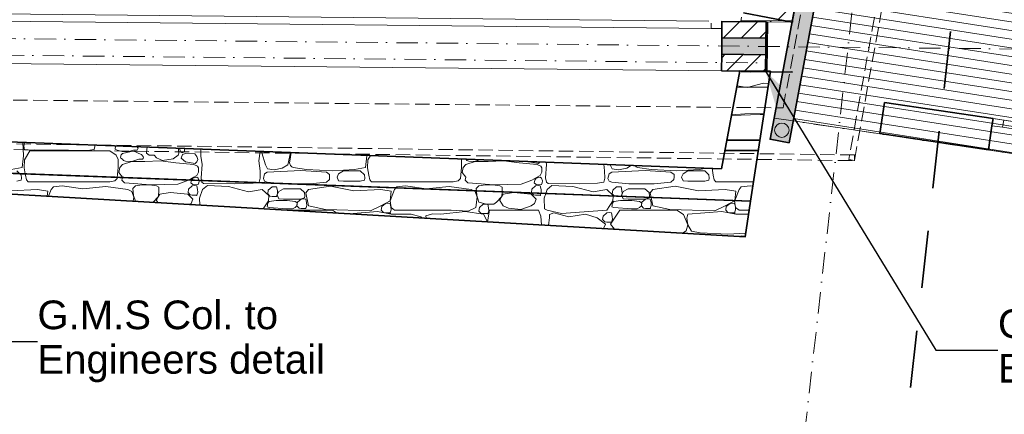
# Model space of a CAD drawing. Header units: millimetres. Extents: x -115474967 to 444143, y -74377 to 241828222.
# Tile 554 of 590: x 213701 to 220560, y 325014 to 327767. Entities that reach past the tile are written whole.
import ezdxf

# ---------------------------------------------------------------- set-up
doc = ezdxf.new("R2010")
doc.units = ezdxf.units.MM
doc.header["$MEASUREMENT"] = 0
doc.set_wipeout_variables(frame=1)
for name, pattern in [('Dot & Dashed', [280, 150, -60, 0, -70]), ('Hidden Line', [140, 100, -40]), ('Long Dashed', [700, 400, -300]), ('Wipeout_Contour', [1000, 0, -1000])]:
    doc.linetypes.add(name, pattern=pattern)
doc.layers.add('A_COLUMNS', color=7, linetype='Continuous')
doc.layers.add('MARKETING', color=7, linetype='Continuous')
for name, color, linetype, lineweight in [('A_COLUMNS_Pen_No__3', 7, 'Continuous', 15), ('A_ROOF SHEET_Pen_No__5', 7, 'Continuous', 5), ('A_WALL LOAD_Pen_No__1', 7, 'Continuous', 30), ('A_WALL LOAD_Pen_No__128', 9, 'Continuous', 0), ('A_WALL LOAD_Pen_No__3', 7, 'Continuous', 15), ('A_WALL LOAD_Pen_No__6', 7, 'Continuous', 5), ('B_CUT OUT_Pen_No__3', 30, 'Continuous', 15), ('C-GRID _Pen_No__5', 7, 'Continuous', 5), ('C_TEXT GA_Pen_No__6', 7, 'Continuous', 5), ('MARKETING_Pen_No__1', 7, 'Continuous', 30), ('SEWER LINE_Pen_No__1', 7, 'Continuous', 30), ('SEWER LINE_Pen_No__4', 5, 'Continuous', 5)]:
    doc.layers.add(name, color=color, linetype=linetype, lineweight=lineweight)
for name, color, linetype, lineweight, true_color in [('A_COLUMNS_Pen_No__7', 7, 'Continuous', 5, 0x3f3f3f), ('A_WALL LOAD_Pen_No__7', 7, 'Continuous', 5, 0x3f3f3f), ('MARKETING_Pen_No__171', 7, 'Continuous', 0, 0xe1e1e1), ('MARKETING_Pen_No__7', 7, 'Continuous', 5, 0x3f3f3f)]:
    doc.layers.add(name, color=color, linetype=linetype, lineweight=lineweight, true_color=true_color)
doc.styles.add('GENERATED_STYLE_4', font='txt.shx')
doc.dimstyles.new('GENERATED_STYLE__5', dxfattribs={"dimtxt": 0.18, "dimasz": 273.6, "dimexe": 0.18, "dimexo": 0.0625, "dimgap": 0.09, "dimtad": 0, "dimtih": 1, "dimtoh": 1, "dimdec": 4, "dimzin": 0, "dimdsep": 46, "dimcen": 0.09, "dimadec": 0, "dimazin": 0, "dimtfac": 1, "dimtdec": 4, "dimtmove": 0, "dimatfit": 3, "dimldrblk": 'ARROWHEAD_5', "dimfxl": 1, "dimtolj": 1, "dimtzin": 0, "dimarcsym": 0})
pattern_1 = [(45, (-139724, 252382.34), (-63.63961, 63.63961), [])]

# ---------------------------------------------------------------- blocks, each defined once
blk = doc.blocks.new('*X628')
at = {"layer": 'MARKETING_Pen_No__7', "color": 190, "linetype": 'Continuous', "lineweight": 5, "true_color": 0x9f07ff}
for p, q in [((358638, 74913.4), (358421.2, 74913.4)), ((358423.1, 74923.3), (358493.2, 74911.1)), ((358493.2, 74911.1), (358607.9, 74941.1)), ((358607.9, 74941.1), (358641.5, 74936.3)), ((358383.9, 74715.5), (358582.7, 74723.2)), ((358384.8, 74720.6), (358477.1, 74726.8)), ((358477.1, 74726.8), (358609.9, 74729.3)), ((358582.7, 74723.2), (358608.9, 74722.5)), ((353450.6, 74434.5), (353447.7, 74529.4)), ((353458.1, 74529), (353453.4, 74501.5)), ((353453.4, 74501.5), (353459.1, 74477.6)), ((353944.2, 74479.8), (353947.4, 74500.1)), ((353947.4, 74500.1), (353945.5, 74510.6)), ((354093.8, 74503.8), (354089.7, 74488.5)), ((354094.9, 74504.9), (354093.8, 74503.8)), ((354250.6, 74487.9), (354241.3, 74499.4)), ((354312.8, 74496.7), (354307.9, 74453.6)), ((358581.5, 74543), (358350.8, 74540.3)), ((358351.9, 74545.8), (358582, 74545.8)), ((353441.2, 74353), (353450.6, 74434.5)), ((353496, 74470.5), (353458.9, 74406.9)), ((353459.1, 74477.6), (353899, 74472.2)), ((354053.1, 74470.5), (353496, 74470.5)), ((353899, 74472.2), (353927.7, 74477.6)), ((353927.7, 74477.6), (353944.2, 74479.8)), ((354097.2, 74439.1), (354053.1, 74470.5)), ((354089.7, 74488.5), (354090.7, 74481.1)), ((354090.7, 74481.1), (354103.3, 74474.1)), ((354110.3, 74408.7), (354097.2, 74439.1)), ((354103.3, 74474.1), (354138.1, 74464.7)), ((354131.4, 74441.1), (354127.4, 74425.8)), ((354140.9, 74450.3), (354131.4, 74441.1)), ((354138.1, 74464.7), (354176.1, 74463.2)), ((354202.2, 74465.2), (354140.9, 74450.3)), ((354176.1, 74463.2), (354217.5, 74474.1)), ((354231.4, 74462), (354202.2, 74465.2)), ((354217.5, 74474.1), (354243.2, 74475)), ((354255.1, 74450.3), (354231.4, 74462)), ((354243.2, 74475), (354250.6, 74487.9)), ((354273.6, 74443.3), (354255.1, 74450.3)), ((354288.3, 74425.2), (354273.6, 74443.3)), ((354307.9, 74453.6), (354326.4, 74440.1)), ((354326.4, 74440.1), (354362, 74438.8)), ((354362, 74438.8), (354377.3, 74421.1)), ((354493.6, 74414.6), (354528.4, 74438.8)), ((354528.4, 74438.8), (354532.6, 74453.2)), ((354530.6, 74472.9), (354531, 74488.4)), ((354532.6, 74453.2), (354530.6, 74472.9)), ((354540.9, 74488.1), (354543.1, 74462.1)), ((354543.1, 74462.1), (354556.4, 74456)), ((354560, 74443.2), (354549.1, 74418.7)), ((354556.4, 74456), (354572.3, 74462.1)), ((354580.5, 74450.3), (354560, 74443.2)), ((354572.3, 74462.1), (354573, 74486.8)), ((354644.4, 74449.3), (354580.5, 74450.3)), ((354659.7, 74430.2), (354644.4, 74449.3)), ((354665.2, 74410.1), (354659.7, 74430.2)), ((354687.5, 74482.5), (354686.9, 74432)), ((354686.9, 74432), (354695.5, 74373.5)), ((355091.2, 74399.6), (355101.2, 74466.9)), ((355114.2, 74466.4), (355112.5, 74456.2)), ((355112.5, 74456.2), (355138.2, 74371.5)), ((355292, 74371.5), (355312.3, 74458.9)), ((355315, 74458.8), (355308.6, 74412.4)), ((355833.2, 74353), (355842.6, 74434.5)), ((355842.6, 74434.5), (355842.5, 74438.8)), ((355868.9, 74437.8), (355850.9, 74406.9)), ((358570.5, 74470.5), (358337.7, 74470.5)), ((358338.8, 74476.5), (358571, 74473.7)), ((353458.9, 74406.9), (353455.9, 74352.1)), ((354110.5, 74352.9), (354110.3, 74408.7)), ((354141.6, 74374.8), (354122, 74354.5)), ((354127.4, 74425.8), (354128.4, 74418.4)), ((354128.4, 74418.4), (354140.9, 74411.4)), ((354140.9, 74411.4), (354149.1, 74402.6)), ((354206.2, 74396.4), (354141.6, 74374.8)), ((354149.1, 74402.6), (354162.2, 74398.6)), ((354162.2, 74398.6), (354206.2, 74396.4)), ((354206.2, 74396.4), (354255.1, 74411.4)), ((354296, 74396.6), (354206.2, 74396.4)), ((354255.1, 74411.4), (354280.8, 74412.3)), ((354280.8, 74412.3), (354286, 74417.5)), ((354286, 74417.5), (354288.3, 74425.2)), ((354405.8, 74399.8), (354296, 74396.6)), ((354377.3, 74421.1), (354420.3, 74402.3)), ((354512.5, 74386.7), (354405.8, 74399.8)), ((354420.3, 74402.3), (354493.6, 74414.6)), ((354638.6, 74374.8), (354512.5, 74386.7)), ((354549.1, 74418.7), (354580.5, 74393.3)), ((354580.5, 74393.3), (354646.7, 74380.8)), ((354663.1, 74362.8), (354638.6, 74374.8)), ((354646.7, 74380.8), (354659.7, 74393.3)), ((354659.7, 74393.3), (354665.2, 74410.1)), ((354670.2, 74351.5), (354663.1, 74362.8)), ((354695.5, 74373.5), (354688.3, 74281.7)), ((355099.9, 74331.5), (355091.2, 74399.6)), ((355138.2, 74371.5), (355152, 74343.9)), ((355253.7, 74347.9), (355292, 74371.5)), ((355308.6, 74412.4), (355305.1, 74387.2)), ((355305.1, 74387.2), (355311.6, 74368.2)), ((355311.6, 74368.2), (355320.6, 74357.2)), ((355850.9, 74406.9), (355847.9, 74352.1)), ((356502.3, 74408.7), (356500.1, 74414)), ((356502.5, 74352.9), (356502.3, 74408.7)), ((356533.6, 74374.8), (356514, 74354.5)), ((356530.4, 74412.8), (356532.9, 74411.4)), ((356532.9, 74411.4), (356541.1, 74402.6)), ((356598.2, 74396.4), (356533.6, 74374.8)), ((356541.1, 74402.6), (356554.2, 74398.6)), ((356554.2, 74398.6), (356598.2, 74396.4)), ((356598.2, 74396.4), (356638.4, 74408.7)), ((356688, 74396.6), (356598.2, 74396.4)), ((356797.8, 74399.8), (356688, 74396.6)), ((356904.5, 74386.7), (356797.8, 74399.8)), ((357030.6, 74374.8), (356904.5, 74386.7)), ((356968.9, 74396.2), (356972.5, 74393.3)), ((356972.5, 74393.3), (357038.7, 74380.8)), ((357055.1, 74362.8), (357030.6, 74374.8)), ((357038.7, 74380.8), (357051.5, 74393.1)), ((357062.2, 74351.5), (357055.1, 74362.8)), ((357095.5, 74373.5), (357088.3, 74281.7)), ((357092.9, 74391.5), (357095.5, 74373.5)), ((357499.9, 74331.5), (357494.2, 74376.4)), ((357537.2, 74374.7), (357538.2, 74371.5)), ((357538.2, 74371.5), (357552, 74343.9)), ((357653.7, 74347.9), (357688, 74369)), ((357711.7, 74368.1), (357720.6, 74357.2)), ((353366.3, 74340), (353441.2, 74353)), ((353426.2, 74310.4), (353405.6, 74329.9)), ((353455.9, 74352.1), (353462.9, 74309)), ((354103.8, 74284.9), (354110.5, 74352.9)), ((354122, 74354.5), (354115.8, 74317.7)), ((354115.8, 74317.7), (354141.6, 74285.7)), ((354638.6, 74285.7), (354658.9, 74297.5)), ((354658.9, 74297.5), (354671.6, 74320.7)), ((354671.6, 74320.7), (354670.2, 74351.5)), ((355100.4, 74279.8), (355099.9, 74331.5)), ((355130.9, 74309.9), (355122.3, 74277.3)), ((355150, 74320), (355130.9, 74309.9)), ((355383.2, 74333.6), (355150, 74320)), ((355152, 74343.9), (355197.1, 74336.6)), ((355197.1, 74336.6), (355253.7, 74347.9)), ((355320.6, 74357.2), (355328.9, 74353)), ((355328.9, 74353), (355423.7, 74339.8)), ((355561.9, 74320), (355383.2, 74333.6)), ((355423.7, 74339.8), (355603.6, 74331.2)), ((355583.3, 74305.7), (355561.9, 74320)), ((355584.3, 74286.8), (355583.3, 74305.7)), ((355603.6, 74331.2), (355758.3, 74340)), ((355646, 74309.6), (355635.5, 74286.3)), ((355680.1, 74329.9), (355646, 74309.6)), ((355797.6, 74329.9), (355680.1, 74329.9)), ((355758.3, 74340), (355833.2, 74353)), ((355826.3, 74302.8), (355797.6, 74329.9)), ((355829.1, 74278.8), (355826.3, 74302.8)), ((355847.9, 74352.1), (355856.3, 74300.2)), ((355856.3, 74300.2), (355864, 74267.2)), ((356495.1, 74277.6), (356502.5, 74352.9)), ((356514, 74354.5), (356507.8, 74317.7)), ((356507.8, 74317.7), (356533.6, 74285.7)), ((357030.6, 74285.7), (357050.9, 74297.5)), ((357050.9, 74297.5), (357063.6, 74320.7)), ((357063.6, 74320.7), (357062.2, 74351.5)), ((357500.4, 74279.8), (357499.9, 74331.5)), ((357530.9, 74309.9), (357522.3, 74277.3)), ((357550, 74320), (357530.9, 74309.9)), ((357783.2, 74333.6), (357550, 74320)), ((357552, 74343.9), (357597.1, 74336.6)), ((357597.1, 74336.6), (357653.7, 74347.9)), ((357720.6, 74357.2), (357728.9, 74353)), ((357728.9, 74353), (357823.7, 74339.8)), ((357961.9, 74320), (357783.2, 74333.6)), ((357823.7, 74339.8), (358003.6, 74331.2)), ((357983.3, 74305.7), (357961.9, 74320)), ((357984.3, 74286.8), (357983.3, 74305.7)), ((358003.6, 74331.2), (358158.3, 74340)), ((358046, 74309.6), (358035.5, 74286.3)), ((358080.1, 74329.9), (358046, 74309.6)), ((358197.6, 74329.9), (358080.1, 74329.9)), ((358158.3, 74340), (358211.4, 74349.2)), ((358226.3, 74302.8), (358197.6, 74329.9)), ((358229.1, 74278.8), (358226.3, 74302.8)), ((358248.6, 74347.8), (358256.3, 74300.2)), ((358256.3, 74300.2), (358264, 74267.2)), ((354141.6, 74285.7), (354141, 74283.4)), ((354603.2, 74266), (354638.6, 74285.7)), ((354630.3, 74279.8), (354621, 74265.3)), ((354659.2, 74287.1), (354630.3, 74279.8)), ((354667.4, 74279.8), (354659.2, 74287.1)), ((354673.3, 74263.4), (354667.4, 74279.8)), ((354688.3, 74281.7), (354692, 74262.7)), ((355075.7, 74248.2), (355094.2, 74251.6)), ((355094.2, 74251.6), (355100.4, 74279.8)), ((355122.3, 74277.3), (355131.1, 74257.1)), ((355131.1, 74257.1), (355150, 74251.4)), ((355150, 74251.4), (355239.4, 74242)), ((355316.9, 74239.1), (355445.5, 74239.2)), ((355445.5, 74239.2), (355561.9, 74251.4)), ((355561.9, 74251.4), (355582.3, 74268.9)), ((355582.3, 74268.9), (355584.3, 74286.8)), ((355635.5, 74286.3), (355646.5, 74259.6)), ((355646.5, 74259.6), (355680.1, 74257.3)), ((355680.1, 74257.3), (355797.6, 74257.3)), ((355797.6, 74257.3), (355826.9, 74265.3)), ((355826.9, 74265.3), (355829.1, 74278.8)), ((355864, 74267.2), (355875.8, 74254.5)), ((355875.8, 74254.5), (355888, 74254)), ((355888, 74254), (356445.1, 74254)), ((356113.1, 74225.3), (356051.9, 74219.5)), ((356257.5, 74205.8), (356113.1, 74225.3)), ((356445.1, 74254), (356480.6, 74261.7)), ((356480.6, 74261.7), (356495.1, 74277.6)), ((356533.6, 74285.7), (356528.5, 74264.5)), ((356528.5, 74264.5), (356546, 74246.8)), ((356546, 74246.8), (356578.9, 74244)), ((356578.9, 74244), (356728.7, 74232.3)), ((356624.1, 74226.8), (356605.2, 74207.4)), ((356670.2, 74231.7), (356624.1, 74226.8)), ((356737.2, 74230.6), (356670.2, 74231.7)), ((356728.7, 74232.3), (356917.4, 74236.9)), ((356770.8, 74226.8), (356737.2, 74230.6)), ((356787.1, 74217), (356770.8, 74226.8)), ((356917.4, 74236.9), (356992.5, 74264.5)), ((356992.5, 74264.5), (357030.6, 74285.7)), ((357019.2, 74225.5), (356993.2, 74202.9)), ((357012.7, 74264.9), (357009.9, 74247.4)), ((357009.9, 74247.4), (357022.3, 74235.5)), ((357022.3, 74279.8), (357012.7, 74264.9)), ((357037.7, 74227.1), (357019.2, 74225.5)), ((357051.2, 74287.1), (357022.3, 74279.8)), ((357022.3, 74235.5), (357037.5, 74231.7)), ((357037.5, 74231.7), (357059.4, 74235.5)), ((357050.9, 74225.5), (357037.7, 74227.1)), ((357056.7, 74200.4), (357050.9, 74225.5)), ((357059.4, 74279.8), (357051.2, 74287.1)), ((357066.1, 74261.2), (357059.4, 74279.8)), ((357059.4, 74235.5), (357065.1, 74246.2)), ((357065.1, 74246.2), (357066.1, 74261.2)), ((357088.3, 74281.7), (357094.2, 74251.6)), ((357094.2, 74251.6), (357105.7, 74243.1)), ((357132.8, 74226.9), (357098.6, 74199.4)), ((357105.7, 74243.1), (357322.1, 74238.7)), ((357279.5, 74220.9), (357132.8, 74226.9)), ((357419.2, 74184.1), (357279.5, 74220.9)), ((357322.1, 74238.7), (357451.1, 74243.6)), ((357451.1, 74243.6), (357494.2, 74251.6)), ((357494.2, 74251.6), (357500.4, 74279.8)), ((357522.3, 74277.3), (357531.1, 74257.1)), ((357531.1, 74257.1), (357550, 74251.4)), ((357550, 74251.4), (357668, 74239)), ((357668, 74239), (357845.5, 74239.2)), ((357990.6, 74223.2), (357835.9, 74199.4)), ((357845.5, 74239.2), (357961.9, 74251.4)), ((357961.9, 74251.4), (357982.3, 74268.9)), ((357982.3, 74268.9), (357984.3, 74286.8)), ((358153.7, 74191.5), (357990.6, 74223.2)), ((358035.5, 74286.3), (358046.5, 74259.6)), ((358046.5, 74259.6), (358080.1, 74257.3)), ((358080.1, 74257.3), (358197.6, 74257.3)), ((358197.6, 74257.3), (358226.9, 74265.3)), ((358226.9, 74265.3), (358229.1, 74278.8)), ((358264, 74267.2), (358275.8, 74254.5)), ((358275.8, 74254.5), (358288, 74254)), ((358288, 74254), (358537.5, 74254)), ((358513.1, 74225.3), (358451.9, 74219.5)), ((358532.7, 74222.6), (358513.1, 74225.3)), ((356051.9, 74219.5), (356045.8, 74211.6)), ((356416.1, 74219.9), (356257.5, 74205.8)), ((356570.7, 74199.4), (356416.1, 74219.9)), ((356589.4, 74191.1), (356570.7, 74199.4)), ((356605.2, 74207.4), (356606.8, 74190.4)), ((356785.1, 74183.7), (356786, 74198.4)), ((356786, 74198.4), (356787.1, 74217)), ((356993.2, 74202.9), (356989.5, 74178.3)), ((356989.5, 74178.3), (356991.7, 74175.9)), ((357055.4, 74173.5), (357057.9, 74180.8)), ((357057.9, 74180.8), (357056.7, 74200.4)), ((357098.6, 74199.4), (357089.3, 74172.2)), ((357514.9, 74199.4), (357419.2, 74184.1)), ((357560.4, 74159.2), (357514.9, 74199.4)), ((357556.9, 74195.1), (357553.2, 74170.6)), ((357553.2, 74170.6), (357567.9, 74154.3)), ((357582.9, 74217.7), (357556.9, 74195.1)), ((357560, 74154.4), (357560.4, 74159.2)), ((357567.9, 74154.3), (357570.1, 74154)), ((357601.3, 74219.3), (357582.9, 74217.7)), ((357614.6, 74217.7), (357601.3, 74219.3)), ((357614, 74152.4), (357614.6, 74152.4)), ((357620.3, 74192.7), (357614.6, 74217.7)), ((357614.6, 74152.4), (357621.6, 74173)), ((357629.3, 74185.5), (357618.7, 74162.2)), ((357618.7, 74162.2), (357622.9, 74152.1)), ((357621.6, 74173), (357620.3, 74192.7)), ((357663.3, 74205.8), (357629.3, 74185.5)), ((357780.8, 74205.8), (357663.3, 74205.8)), ((357809.5, 74178.6), (357780.8, 74205.8)), ((357812.4, 74154.7), (357809.5, 74178.6)), ((357810.8, 74145), (357812.4, 74154.7)), ((357835.9, 74199.4), (357817.7, 74177)), ((357817.7, 74177), (357824.1, 74144.5)), ((358340.2, 74199.4), (358153.7, 74191.5)), ((358413.1, 74188.9), (358340.2, 74199.4)), ((358405.9, 74122.5), (358413.1, 74188.9)), ((358436.5, 74199.4), (358406.4, 74122.5)), ((358451.9, 74219.5), (358436.5, 74199.4))]:
    blk.add_line(p, q, dxfattribs=at)
blk.add_point((357614.6, 74152.4), dxfattribs=at)
blk = doc.blocks.new('Fill_96', base_point=(0, 0))
at = {"color": 254, "linetype": 'Wipeout_Contour', "lineweight": 0, "ltscale": 2179366.465305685}
blk.add_wipeout([(349484.6, 74679.3), (349476.3, 74459.5), (358516.8, 74118.3), (358655, 75025.1), (358442.7, 75027.3), (358314.1, 74345.3)], dxfattribs=at).dxf.layer = 'MARKETING'
at = {"layer": 'MARKETING_Pen_No__1', "color": 214, "linetype": 'Continuous', "lineweight": 35, "flags": 128}
blk.add_lwpolyline([(349484.6, 74679.3), (349476.3, 74459.5), (358516.8, 74118.3), (358655, 75025.1), (358442.7, 75027.3), (358314.1, 74345.3)], close=True, dxfattribs=at)
at = {"layer": 'MARKETING_Pen_No__7', "color": 190, "linetype": 'Continuous', "lineweight": 5, "true_color": 0x9f07ff}
blk.add_blockref('*X628', (0, 0), dxfattribs=at)
blk = doc.blocks.new('*X630')
at = {"layer": 'MARKETING_Pen_No__171', "color": 254, "linetype": 'Continuous', "lineweight": 0, "true_color": 0xdadada}
for p, q in [((353434.3, 74302.8), (353426.2, 74310.4)), ((353437.1, 74278.8), (353434.3, 74302.8)), ((353462.9, 74309), (353464.3, 74300.2)), ((353464.3, 74300.2), (353472, 74267.2)), ((353405.6, 74257.3), (353434.9, 74265.3)), ((353434.9, 74265.3), (353437.1, 74278.8)), ((353472, 74267.2), (353483.8, 74254.5)), ((353483.8, 74254.5), (353496, 74254)), ((353496, 74254), (354053.1, 74254)), ((353721.1, 74225.3), (353659.9, 74219.5)), ((353865.5, 74205.8), (353721.1, 74225.3)), ((354053.1, 74254), (354088.6, 74261.7)), ((354088.6, 74261.7), (354103.1, 74277.6)), ((354103.1, 74277.6), (354103.8, 74284.8)), ((354141, 74283.4), (354136.5, 74264.5)), ((354136.5, 74264.5), (354154, 74246.8)), ((354154, 74246.8), (354186.9, 74244)), ((354186.9, 74244), (354336.7, 74232.3)), ((354232.1, 74226.8), (354213.2, 74207.4)), ((354278.2, 74231.7), (354232.1, 74226.8)), ((354345.2, 74230.6), (354278.2, 74231.7)), ((354336.7, 74232.3), (354525.4, 74236.9)), ((354378.8, 74226.8), (354345.2, 74230.6)), ((354395.1, 74217), (354378.8, 74226.8)), ((354525.4, 74236.9), (354600.5, 74264.5)), ((354600.5, 74264.5), (354603.2, 74266)), ((354627.2, 74225.5), (354601.2, 74202.9)), ((354620.7, 74264.9), (354617.9, 74247.4)), ((354617.9, 74247.4), (354630.3, 74235.5)), ((354620.9, 74265.3), (354620.7, 74264.9)), ((354645.7, 74227.1), (354627.2, 74225.5)), ((354630.3, 74235.5), (354645.5, 74231.7)), ((354645.5, 74231.7), (354667.4, 74235.5)), ((354658.9, 74225.5), (354645.7, 74227.1)), ((354664.7, 74200.4), (354658.9, 74225.5)), ((354667.4, 74235.5), (354673.1, 74246.2)), ((354673.1, 74246.2), (354674.1, 74261.2)), ((354674.1, 74261.2), (354673.3, 74263.4)), ((354692, 74262.6), (354694.2, 74251.6)), ((354694.2, 74251.6), (354705.7, 74243.1)), ((354732.8, 74226.9), (354698.6, 74199.4)), ((354705.7, 74243.1), (354922.1, 74238.7)), ((354879.5, 74220.9), (354732.8, 74226.9)), ((355019.2, 74184.1), (354879.5, 74220.9)), ((354922.1, 74238.7), (355051.1, 74243.6)), ((355051.1, 74243.6), (355075.6, 74248.2)), ((355239.5, 74242), (355268, 74239)), ((355268, 74239), (355316.8, 74239.1)), ((355590.6, 74223.2), (355435.9, 74199.4)), ((355753.7, 74191.5), (355590.6, 74223.2)), ((353548.2, 74199.4), (353361.7, 74191.5)), ((353621.1, 74188.9), (353548.2, 74199.4)), ((353617.2, 74153.5), (353621.1, 74188.9)), ((353644.5, 74199.4), (353626.3, 74153)), ((353659.9, 74219.5), (353644.5, 74199.4)), ((354024.1, 74219.9), (353865.5, 74205.8)), ((354178.7, 74199.4), (354024.1, 74219.9)), ((354206.4, 74187), (354178.7, 74199.4)), ((354219.8, 74146.5), (354206.4, 74187)), ((354213.2, 74207.4), (354218.2, 74157.2)), ((354218.2, 74157.2), (354230.5, 74117.9)), ((354401.5, 74167.1), (354385.3, 74141.6)), ((354391.2, 74151.4), (354394, 74198.4)), ((354394, 74198.4), (354395.1, 74217)), ((354474, 74178.3), (354401.5, 74167.1)), ((354596.4, 74167.1), (354474, 74178.3)), ((354614.2, 74150), (354596.4, 74167.1)), ((354601.2, 74202.9), (354597.5, 74178.3)), ((354597.5, 74178.3), (354612.2, 74162.1)), ((354612.2, 74162.1), (354627.2, 74160.1)), ((354627.2, 74160.1), (354658.9, 74160.1)), ((354658.9, 74160.1), (354665.9, 74180.8)), ((354665.9, 74180.8), (354664.7, 74200.4)), ((354698.6, 74199.4), (354678.2, 74139.8)), ((355114.9, 74199.4), (355019.2, 74184.1)), ((355160.4, 74159.2), (355114.9, 74199.4)), ((355156.9, 74195.1), (355153.2, 74170.6)), ((355153.2, 74170.6), (355167.9, 74154.3)), ((355182.9, 74217.7), (355156.9, 74195.1)), ((355157.5, 74121.1), (355160.4, 74159.2)), ((355167.9, 74154.3), (355182.9, 74152.4)), ((355201.3, 74219.3), (355182.9, 74217.7)), ((355182.9, 74152.4), (355214.6, 74152.4)), ((355214.6, 74217.7), (355201.3, 74219.3)), ((355220.3, 74192.7), (355214.6, 74217.7)), ((355214.6, 74152.4), (355221.6, 74173)), ((355229.3, 74185.5), (355218.7, 74162.2)), ((355218.7, 74162.2), (355229.8, 74135.4)), ((355221.6, 74173), (355220.3, 74192.7)), ((355263.3, 74205.8), (355229.3, 74185.5)), ((355380.8, 74205.8), (355263.3, 74205.8)), ((355409.5, 74178.6), (355380.8, 74205.8)), ((355412.4, 74154.7), (355409.5, 74178.6)), ((355410.1, 74141.2), (355412.4, 74154.7)), ((355435.9, 74199.4), (355417.7, 74177)), ((355417.7, 74177), (355435.9, 74085.2)), ((355940.2, 74199.4), (355753.7, 74191.5)), ((356013.1, 74188.9), (355940.2, 74199.4)), ((356036.5, 74199.4), (356005.7, 74120.5)), ((356005.7, 74120.5), (356013.1, 74188.9)), ((356045.8, 74211.6), (356036.5, 74199.4)), ((356598.4, 74187), (356589.5, 74191)), ((356611.8, 74146.5), (356598.4, 74187)), ((356606.8, 74190.4), (356610.2, 74157.2)), ((356610.2, 74157.2), (356624.1, 74112.6)), ((356793.5, 74167.1), (356777.3, 74141.6)), ((356783.2, 74151.4), (356785.1, 74183.7)), ((356866, 74178.3), (356793.5, 74167.1)), ((356988.4, 74167.1), (356866, 74178.3)), ((357006.2, 74150), (356988.4, 74167.1)), ((356991.7, 74175.9), (357004.2, 74162.1)), ((357004.2, 74162.1), (357019.2, 74160.1)), ((357019.2, 74160.1), (357050.9, 74160.1)), ((357050.9, 74160.1), (357055.4, 74173.5)), ((357089.2, 74172.2), (357078.2, 74139.8)), ((357557.5, 74121.1), (357560, 74154.4)), ((357570.1, 74154), (357582.9, 74152.4)), ((357582.9, 74152.4), (357613.9, 74152.4)), ((354215.9, 74118.7), (354219.8, 74146.5)), ((354352.9, 74110.8), (354355.6, 74112.6)), ((354355.6, 74112.6), (354391.2, 74151.4)), ((354385.3, 74141.6), (354378.8, 74123.6)), ((354378.8, 74123.6), (354387.6, 74108.7)), ((354609.8, 74095.8), (354618.8, 74103)), ((354630.3, 74131.6), (354614.2, 74150)), ((354618.8, 74103), (354630.3, 74131.6)), ((354678.2, 74139.8), (354680, 74091.7)), ((355122.1, 74066), (355157.5, 74121.1)), ((355151.8, 74088.3), (355150, 74078.5)), ((355152.2, 74102.3), (355151.8, 74088.3)), ((355163.3, 74116.8), (355152.2, 74102.3)), ((355210.6, 74123), (355163.3, 74116.8)), ((355248.1, 74123.2), (355210.6, 74123)), ((355229.8, 74135.4), (355263.3, 74133.2)), ((355289, 74122.9), (355248.1, 74123.2)), ((355263.3, 74133.2), (355380.8, 74133.2)), ((355343.6, 74116.8), (355289, 74122.9)), ((355355.3, 74110.3), (355343.6, 74116.8)), ((355353.4, 74082.8), (355358.7, 74102.7)), ((355358.7, 74102.7), (355355.3, 74110.3)), ((355359.7, 74110.8), (355356, 74086.2)), ((355356, 74086.2), (355370.8, 74070)), ((355385.8, 74133.4), (355359.7, 74110.8)), ((355380.8, 74133.2), (355410.1, 74141.2)), ((355404.2, 74135), (355385.8, 74133.4)), ((355417.4, 74133.4), (355404.2, 74135)), ((355423.2, 74108.3), (355417.4, 74133.4)), ((355417.4, 74068), (355424.4, 74088.7)), ((355424.4, 74088.7), (355423.2, 74108.3)), ((355435.9, 74085.2), (355554.3, 74061.5)), ((355867.9, 74051.6), (355940.2, 74085.2)), ((355940.2, 74085.2), (356005.7, 74120.5)), ((355973.4, 74103), (355947.4, 74080.4)), ((355991.9, 74104.6), (355973.4, 74103)), ((356005.3, 74103), (355991.9, 74104.6)), ((356010.8, 74078.8), (356005.3, 74103)), ((356005.7, 74120.5), (356011.8, 74074.7)), ((356601.9, 74075.1), (356611.8, 74146.5)), ((356624.1, 74112.6), (356677.6, 74098.3)), ((356653.9, 74097.1), (356627.8, 74074.5)), ((356672.3, 74098.7), (356653.9, 74097.1)), ((356685.5, 74097.1), (356672.3, 74098.7)), ((356677.6, 74098.3), (356727.5, 74098.9)), ((356691.3, 74072), (356685.5, 74097.1)), ((356727.5, 74098.9), (356747.6, 74112.6)), ((356747.6, 74112.6), (356783.2, 74151.4)), ((356777.3, 74141.6), (356770.8, 74123.6)), ((356770.8, 74123.6), (356793.5, 74085.2)), ((356793.5, 74085.2), (356830.8, 74069.7)), ((356917.2, 74060.9), (356988.4, 74085.2)), ((356988.4, 74085.2), (357010.8, 74103)), ((357022.3, 74131.6), (357006.2, 74150)), ((357010.8, 74103), (357022.3, 74131.6)), ((357078.2, 74139.8), (357081.1, 74065.8)), ((357514.9, 74054.9), (357557.5, 74121.1)), ((357551.8, 74088.3), (357550, 74078.5)), ((357552.2, 74102.3), (357551.8, 74088.3)), ((357563.3, 74116.8), (357552.2, 74102.3)), ((357610.6, 74123), (357563.3, 74116.8)), ((357648.1, 74123.2), (357610.6, 74123)), ((357622.9, 74152.1), (357629.8, 74135.4)), ((357629.8, 74135.4), (357663.3, 74133.2)), ((357689, 74122.9), (357648.1, 74123.2)), ((357663.3, 74133.2), (357780.8, 74133.2)), ((357743.6, 74116.8), (357689, 74122.9)), ((357755.3, 74110.3), (357743.6, 74116.8)), ((357753.4, 74082.8), (357758.7, 74102.7)), ((357758.7, 74102.7), (357755.3, 74110.3)), ((357759.7, 74110.8), (357756, 74086.2)), ((357756, 74086.2), (357770.8, 74070)), ((357785.8, 74133.4), (357759.7, 74110.8)), ((357780.8, 74133.2), (357810.1, 74141.2)), ((357804.2, 74135), (357785.8, 74133.4)), ((357817.4, 74133.4), (357804.2, 74135)), ((357810.1, 74141.2), (357810.8, 74145)), ((357823.2, 74108.3), (357817.4, 74133.4)), ((357817.4, 74068), (357824.4, 74088.7)), ((357824.4, 74088.7), (357823.2, 74108.3)), ((357824.1, 74144.5), (357835.9, 74085.2)), ((357835.9, 74085.2), (357954.3, 74061.5)), ((358267.9, 74051.6), (358340.2, 74085.2)), ((358340.2, 74085.2), (358405.7, 74120.5)), ((358373.4, 74103), (358347.4, 74080.4)), ((358391.9, 74104.6), (358373.4, 74103)), ((358405.3, 74103), (358391.9, 74104.6)), ((358410.8, 74078.8), (358405.3, 74103)), ((358406.4, 74122.5), (358405.7, 74120.5)), ((358405.7, 74120.5), (358405.9, 74122.5)), ((358405.7, 74120.5), (358411.8, 74074.7)), ((355150, 74078.5), (355163.3, 74073.6)), ((355163.3, 74073.6), (355286.2, 74064.6)), ((355286.2, 74064.6), (355325.6, 74066.1)), ((355603.6, 74054.9), (355313.9, 74054.9)), ((355325.6, 74066.1), (355343.6, 74073.6)), ((355343.6, 74073.6), (355353.4, 74082.8)), ((355370.8, 74070), (355385.8, 74068)), ((355385.8, 74068), (355417.4, 74068)), ((355554.3, 74061.5), (355867.9, 74051.6)), ((355632, 74036.4), (355603.6, 74054.9)), ((355917.4, 74047.2), (355721.3, 74031.2)), ((356012.9, 74028.8), (355917.4, 74047.2)), ((355947.4, 74080.4), (355943.7, 74055.8)), ((355943.7, 74055.8), (355958.4, 74039.6)), ((355958.4, 74039.6), (355973.4, 74037.6)), ((355973.4, 74037.6), (356005.1, 74037.6)), ((356005.1, 74037.6), (356012.1, 74058.3)), ((356012.1, 74058.3), (356010.8, 74078.8)), ((356011.8, 74074.7), (356036.5, 74054.9)), ((356153.1, 74027.8), (356012.9, 74028.8)), ((356036.5, 74054.9), (356431.4, 74055.5)), ((356219.3, 74008.6), (356153.1, 74027.8)), ((356301.1, 74030.4), (356255.2, 74016.6)), ((356255.2, 74016.6), (356255.8, 74000.1)), ((356358.7, 74027.8), (356301.1, 74030.4)), ((356528.1, 74047.2), (356358.7, 74027.8)), ((356431.4, 74055.5), (356550.3, 74048.3)), ((356656.3, 74027.8), (356528.1, 74047.2)), ((356550.3, 74048.3), (356601.9, 74075.1)), ((356627.8, 74074.5), (356624.1, 74049.9)), ((356624.1, 74049.9), (356638.9, 74033.7)), ((356638.9, 74033.7), (356653.9, 74031.7)), ((356653.9, 74031.7), (356685.5, 74031.7)), ((356678.7, 73984.1), (356656.3, 74027.8)), ((356697.9, 74054.9), (356684.3, 73975.1)), ((356685.5, 74031.7), (356692.5, 74052.4)), ((356692.5, 74052.4), (356691.3, 74072)), ((357039, 74054.9), (356697.9, 74054.9)), ((356830.8, 74069.7), (356917.2, 74060.9)), ((357054.8, 74013.9), (357039, 74054.9)), ((357081.1, 74065.8), (357098.6, 74054.9)), ((357098.6, 74054.9), (357198.9, 74031.9)), ((357147.2, 74037.4), (357116.8, 74025.6)), ((357116.8, 74025.6), (357117, 74001.4)), ((357250.9, 74008.5), (357147.2, 74037.4)), ((357198.9, 74031.9), (357514.9, 74054.9)), ((357367.2, 74028.2), (357250.9, 74008.5)), ((357447.9, 74001.4), (357367.2, 74028.2)), ((357515.9, 74037.5), (357489.8, 74014.9)), ((357534.3, 74039.1), (357515.9, 74037.5)), ((357547.6, 74037.5), (357534.3, 74039.1)), ((357606.9, 74054.9), (357541.5, 73958.9)), ((357553.3, 74012.4), (357547.6, 74037.5)), ((357550, 74078.5), (357563.3, 74073.6)), ((357563.3, 74073.6), (357686.2, 74064.6)), ((358003.6, 74054.9), (357606.9, 74054.9)), ((357686.2, 74064.6), (357725.6, 74066.1)), ((357725.6, 74066.1), (357743.6, 74073.6)), ((357743.6, 74073.6), (357753.4, 74082.8)), ((357770.8, 74070), (357785.8, 74068)), ((357785.8, 74068), (357817.4, 74068)), ((357954.3, 74061.5), (358267.9, 74051.6)), ((358049.5, 74025), (358003.6, 74054.9)), ((358078.9, 73953.2), (358049.5, 74025)), ((358080.1, 74027.8), (358073.2, 73999.4)), ((358317.4, 74047.2), (358080.1, 74027.8)), ((358412.9, 74028.8), (358317.4, 74047.2)), ((358347.4, 74080.4), (358343.7, 74055.8)), ((358343.7, 74055.8), (358358.4, 74039.6)), ((358358.4, 74039.6), (358373.4, 74037.6)), ((358373.4, 74037.6), (358405.1, 74037.6)), ((358405.1, 74037.6), (358412.1, 74058.3)), ((358412.1, 74058.3), (358410.8, 74078.8)), ((358411.8, 74074.7), (358436.5, 74054.9)), ((358503.2, 74028.2), (358412.9, 74028.8)), ((358436.5, 74054.9), (358507.3, 74055)), ((356225.5, 74001.8), (356219.3, 74008.6)), ((356676.5, 73975.6), (356678.7, 73984.1)), ((357060.6, 73953.3), (357054.8, 74013.9)), ((357117, 74001.4), (357108.7, 73950.5)), ((357506.3, 73958.1), (357447.9, 74001.4)), ((357489.8, 74014.9), (357486.2, 73990.3)), ((357486.2, 73990.3), (357500.9, 73974.1)), ((357492.7, 73928.1), (357506.3, 73958.1)), ((357500.9, 73974.1), (357515.9, 73972.1)), ((357515.9, 73972.1), (357547.6, 73972.1)), ((357541.5, 73958.9), (357568.6, 73923.7)), ((357547.6, 73972.1), (357554.6, 73992.8)), ((357554.6, 73992.8), (357553.3, 74012.4)), ((358068.2, 73911.1), (358078.9, 73953.2)), ((358073.2, 73999.4), (358078.9, 73953.2)), ((358078.9, 73953.2), (358105.6, 73908.4)), ((358042.2, 73896.2), (358068.2, 73911.1)), ((358105.6, 73908.4), (358164.5, 73898.4)), ((358152, 73890.9), (358130.6, 73891)), ((358172.2, 73888.6), (358152, 73890.9)), ((358164.5, 73898.4), (358358.6, 73888.6)), ((358358.6, 73888.6), (358483.1, 73894.9)), ((358455.7, 73876.3), (358434.3, 73873.4)), ((358480, 73874.3), (358455.7, 73876.3))]:
    blk.add_line(p, q, dxfattribs=at)
for p in [(354658.9, 74160.1), (355214.6, 74152.4), (357050.9, 74160.1), (355417.4, 74068), (356005.1, 74037.6), (356006, 74034.4), (356685.5, 74031.7), (357817.4, 74068), (358405.1, 74037.6), (358406, 74034.4), (357547.6, 73972.1)]:
    blk.add_point(p, dxfattribs=at)
blk = doc.blocks.new('Fill_97', base_point=(0, 0))
at = {"color": 254, "linetype": 'Wipeout_Contour', "lineweight": 0, "ltscale": 1447095.219537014}
blk.add_wipeout([(349659.8, 74383.7), (358479.5, 73870.7), (358516.8, 74118.3), (349662.8, 74452.4)], dxfattribs=at).dxf.layer = 'MARKETING'
at = {"layer": 'MARKETING_Pen_No__1', "color": 214, "linetype": 'Continuous', "lineweight": 35, "flags": 128}
blk.add_lwpolyline([(349659.8, 74383.7), (349662.8, 74452.4), (358516.8, 74118.3), (358479.5, 73870.7)], close=True, dxfattribs=at)
at = {"layer": 'MARKETING_Pen_No__171', "color": 254, "linetype": 'Continuous', "lineweight": 0, "true_color": 0xdadada}
blk.add_blockref('*X630', (0, 0), dxfattribs=at)
blk = doc.blocks.new('IPE Column 20[146]', base_point=(358630.8, 75197.8))
at = {"layer": 'A_COLUMNS_Pen_No__7', "linetype": 'Continuous', "lineweight": 5, "true_color": 0x9f07ff}
h = blk.add_hatch(dxfattribs=at)
h.set_pattern_fill('STEEL', color=190, style=0, pattern_type=2)
h.set_pattern_definition([(45, (0, 0), (-159.09903, 159.09903), []), (45, (-53.03, 53.03), (-159.09903, 159.09903), [])])
h.paths.add_polyline_path([(358450.9, 75020.2), (358806.9, 75016.5), (358807, 75023.5), (358632.5, 75025.3), (358636, 75370.3), (358810.5, 75368.5), (358810.6, 75375.5), (358454.6, 75379.1), (358454.5, 75372.1), (358629, 75370.4), (358625.5, 75025.4), (358451, 75027.2)])
at = {"layer": 'A_COLUMNS_Pen_No__3', "color": 30, "linetype": 'Continuous', "lineweight": 15}
for p, q in [((358454.6, 75379.1), (358454.5, 75372.1)), ((358454.5, 75372.1), (358629, 75370.4)), ((358810.6, 75375.5), (358454.6, 75379.1)), ((358629, 75370.4), (358625.5, 75025.4)), ((358632.5, 75025.3), (358636, 75370.3)), ((358636, 75370.3), (358810.5, 75368.5)), ((358810.5, 75368.5), (358810.6, 75375.5)), ((358451, 75027.2), (358450.9, 75020.2)), ((358450.9, 75020.2), (358806.9, 75016.5)), ((358625.5, 75025.4), (358451, 75027.2)), ((358807, 75023.5), (358632.5, 75025.3)), ((358806.9, 75016.5), (358807, 75023.5))]:
    blk.add_line(p, q, dxfattribs=at)
blk = doc.blocks.new('ARROWHEAD_5')
at = {"linetype": 'Continuous', "lineweight": 0}
blk.add_hatch(color=0, dxfattribs=at).paths.add_polyline_path([(-1, 0.2679), (0, 0), (-1, -0.2679)])
at = {"color": 0, "linetype": 'Continuous', "lineweight": 0}
blk.add_line((0, 0), (-1, 0), dxfattribs=at)

msp = doc.modelspace()

# ---------------------------------------------------------------- hatches: boundary and pattern name
at = {"layer": 'A_WALL LOAD_Pen_No__6', "linetype": 'Continuous', "lineweight": 5}
h = msp.add_hatch(dxfattribs=at)
h.set_pattern_fill('HATCH__PLY__', style=0, pattern_type=2)
h.set_pattern_definition([(351.1421, (223231.97, 329954.14), (9.23905, 59.2844), [])])
h.paths.add_polyline_path([(226939.73634, 325887.14261), (227507.41042, 329795.94628), (220371.96951, 333949.19394), (219089.8044, 327060.48355)])
at = {"layer": 'A_WALL LOAD_Pen_No__7', "linetype": 'Continuous', "lineweight": 5, "true_color": 0x9f07ff}
h = msp.add_hatch(dxfattribs=at)
h.set_pattern_fill('HATCH__BRICK', color=190, style=0, pattern_type=2)
h.set_pattern_definition(pattern_1)
h.paths.add_polyline_path([(219082.7306, 327750.87693), (220056.03546, 332986.52079), (219942.97252, 333007.53916), (218969.66766, 327771.8953)])
h = msp.add_hatch(dxfattribs=at)
h.set_pattern_fill('HATCH__BRICK', color=190, style=0, pattern_type=2)
h.set_pattern_definition(pattern_1)
h.paths.add_polyline_path([(218594.13369, 327755.87885), (218592.95659, 327640.88489), (218899.22655, 327637.7499), (218900.40365, 327752.74386)])
msp.add_hatch(color=190, dxfattribs=at).paths.add_polyline_path([(218591.77961, 327525.89084), (218898.04947, 327522.75585), (218899.22658, 327637.7499), (218592.95661, 327640.88489)])

# ---------------------------------------------------------------- linework, layer by layer
at = {"layer": 'A_WALL LOAD_Pen_No__1', "color": 214, "linetype": 'Continuous', "lineweight": 35}
for p, q in [((218593.62193, 327755.71592), (218592.95663, 327640.88484)), ((218593.62193, 327705.88144), (218592.95663, 327640.88484)), ((218592.95663, 327640.88484), (218591.77955, 327525.89087)), ((218592.95663, 327640.88484), (218591.77955, 327525.89087)), ((218592.95661, 327640.88487), (218899.22658, 327637.74983)), ((218591.77955, 327525.89087), (218590.60247, 327410.89689)), ((218591.77954, 327525.89093), (218898.0495, 327522.75589)), ((220481.82898, 327077.01479), (220474.43277, 327027.56485)), ((220481.82898, 327077.01479), (220474.43277, 327027.56485)), ((220481.82898, 327077.01479), (220474.43277, 327027.56485)), ((220474.43277, 327027.56485), (220449.28565, 326859.43507)), ((220474.43277, 327027.56485), (220449.28565, 326859.43507))]:
    msp.add_line(p, q, dxfattribs=at)
for points in [[(219082.7306, 327750.87693), (220056.03546, 332986.52079)], [(218900.40365, 327752.74384), (218593.61501, 327754.5213)], [(218743.54179, 327813.93204), (219082.7306, 327750.87693)], [(219724.99282, 327190.21453), (219692.4495, 326972.63481)], [(220481.82893, 327077.01479), (219724.99282, 327190.21453)], [(219692.4495, 326972.63481), (220449.28563, 326859.43508)]]:
    msp.add_lwpolyline(points, dxfattribs=at)
at = {"layer": 'A_WALL LOAD_Pen_No__3', "color": 30, "linetype": 'Continuous', "lineweight": 15}
for p, q in [((218590.60247, 327410.89689), (212990.89582, 327468.21552)), ((222360.92651, 326795.95877), (220481.82898, 327077.01479)), ((222328.38318, 326578.37906), (220449.28565, 326859.43507))]:
    msp.add_line(p, q, dxfattribs=at)
at = {"layer": 'A_WALL LOAD_Pen_No__3', "color": 30, "linetype": 'Continuous', "lineweight": 15, "flags": 128}
msp.add_lwpolyline([(226939.73634, 325887.14261), (227507.41042, 329795.94628), (220371.96951, 333949.19394), (219089.8044, 327060.48355)], close=True, dxfattribs=at)
at = {"layer": 'A_WALL LOAD_Pen_No__3', "color": 30, "linetype": 'Hidden Line', "lineweight": 15}
for points in [[(220551.79241, 332743.85428), (219476.47731, 326791.13465)], [(219515.84022, 326784.02403), (220591.15533, 332736.74366)], [(219516.72059, 326783.53458), (219517.2484, 326823.5311)], [(219476.47731, 326791.13465), (219515.84022, 326784.02403)]]:
    msp.add_lwpolyline(points, dxfattribs=at)
at = {"layer": 'A_WALL LOAD_Pen_No__6', "color": 7, "linetype": 'Continuous', "lineweight": 5}
for p, q in [((218518.62586, 327706.6491), (213068.91135, 327762.43241)), ((213069.42313, 327812.42979), (218502.83389, 327756.81336)), ((218518.62586, 327706.6491), (218519.13763, 327743.34442)), ((218593.62193, 327705.88144), (218518.62586, 327706.6491)), ((220481.82898, 327077.01479), (220556.00388, 327065.92047)), ((220556.00388, 327065.92047), (220548.60767, 327016.47054)), ((220556.00388, 327065.92047), (222286.7516, 326807.05309)), ((220548.60767, 327016.47054), (220474.43277, 327027.56485)), ((222279.35539, 326757.60316), (220548.60767, 327016.47054))]:
    msp.add_line(p, q, dxfattribs=at)
at = {"layer": 'B_CUT OUT_Pen_No__3', "color": 30, "linetype": 'Hidden Line', "lineweight": 15}
for points in [[(219556.57817, 332187.43653), (218724.86128, 327754.54102)], [(219018.69641, 327151.50191), (219949.71823, 332113.67408)]]:
    msp.add_lwpolyline(points, dxfattribs=at)
at = {"layer": 'C-GRID _Pen_No__5', "color": 4, "linetype": 'Dot & Dashed', "lineweight": 5}
for p, q in [((170671.36018, 328073.62909), (227924.40558, 327487.91522)), ((187533.56976, 327787.79674), (218907.94826, 327464.58445)), ((218907.94826, 327464.58445), (218907.94626, 327464.58447))]:
    msp.add_line(p, q, dxfattribs=at)
at = {"layer": 'SEWER LINE_Pen_No__1', "color": 214, "linetype": 'Long Dashed', "lineweight": 35}
msp.add_line((219750.91665, 323808.92379), (221163.89154, 336419.06459), dxfattribs=at)

# ---------------------------------------------------------------- texts
at = {"layer": 'C_TEXT GA_Pen_No__6', "color": 7, "linetype": 'Continuous', "lineweight": 5, "char_height": 200, "attachment_point": 4, "line_spacing_factor": 0.930574, "style": 'GENERATED_STYLE_4'}
for insert in [(213824.24608, 325522.68901), (220515.93437, 325461.05974)]:
    msp.add_mtext('\\A1;{\\pql;\\fArial|b0|i0|c0|p34;G.M.S Col. to \\P\\pql;\\fArial|b0|i0|c0|p34;Engineers detail}', dxfattribs=dict(at, insert=insert))

# ---------------------------------------------------------------- next in the draw order: block references
at = {"layer": 'MARKETING_Pen_No__7', "color": 190, "linetype": 'Continuous', "lineweight": 5, "true_color": 0x9f07ff}
msp.add_blockref('Fill_96', (-139723.99656, 252382.3413), dxfattribs=at)

# ---------------------------------------------------------------- next in the draw order: hatches: boundary and pattern name
at = {"layer": 'A_WALL LOAD_Pen_No__128', "linetype": 'Continuous', "lineweight": 0}
msp.add_hatch(color=9, dxfattribs=at).paths.add_polyline_path([(220248.37318, 334021.1343), (218956.526, 327080.40487), (218929.07854, 326932.93746), (219061.47813, 326908.29452), (220380.77814, 333996.52025)])
at = {"layer": 'A_WALL LOAD_Pen_No__7', "linetype": 'Continuous', "lineweight": 5, "true_color": 0x9f07ff}
h = msp.add_hatch(dxfattribs=at)
h.set_pattern_fill('HATCH__BRICK', color=190, style=0, pattern_type=2)
h.set_pattern_definition(pattern_1)
h.paths.add_polyline_path([(218591.77953, 327525.89085), (218590.60243, 327410.8969), (218896.87239, 327407.76191), (218898.0495, 327522.75586)])

# ---------------------------------------------------------------- next in the draw order: linework, layer by layer
at = {"layer": 'A_ROOF SHEET_Pen_No__5', "color": 4, "linetype": 'Dot & Dashed', "lineweight": 5}
msp.add_lwpolyline([(218956.526, 327080.40487), (226939.73634, 325887.14261), (227507.41042, 329795.94628), (220248.37318, 334021.1343)], close=True, dxfattribs=at)
at = {"layer": 'A_WALL LOAD_Pen_No__1', "color": 214, "linetype": 'Continuous', "lineweight": 35}
msp.add_line((218591.77955, 327525.89087), (218590.60247, 327410.89689), dxfattribs=at)
at = {"layer": 'A_WALL LOAD_Pen_No__1', "color": 214, "linetype": 'Continuous', "lineweight": 35, "flags": 128}
msp.add_lwpolyline([(220248.37318, 334021.1343), (218956.526, 327080.40487), (218929.07854, 326932.93746), (219061.47813, 326908.29452), (220380.77814, 333996.52025)], close=True, dxfattribs=at)
at = {"layer": 'A_WALL LOAD_Pen_No__1', "color": 214, "linetype": 'Continuous', "lineweight": 35}
for points in [[(218896.87242, 327407.76191), (218900.40365, 327752.74384)], [(218590.60246, 327410.89689), (218896.87242, 327407.76191)]]:
    msp.add_lwpolyline(points, dxfattribs=at)
at = {"layer": 'B_CUT OUT_Pen_No__3', "color": 30, "linetype": 'Hidden Line', "lineweight": 15}
msp.add_lwpolyline([(213095.51457, 327212.1313), (219018.69641, 327151.50191)], dxfattribs=at)
at = {"layer": 'SEWER LINE_Pen_No__4', "color": 5, "linetype": 'Continuous', "lineweight": 5}
msp.add_circle((219010.55074, 326996.21332), 50, dxfattribs=at)

# ---------------------------------------------------------------- next in the draw order: block references
at = {"layer": 'A_COLUMNS', "color": 5, "linetype": 'Continuous', "lineweight": 5}
msp.add_blockref('IPE Column 20[146]', (218906.75549, 327580.16817), dxfattribs=at)
at = {"layer": 'MARKETING_Pen_No__171', "color": 254, "linetype": 'Continuous', "lineweight": 0, "true_color": 0xdadada}
msp.add_blockref('Fill_97', (-139723.99656, 252382.3413), dxfattribs=at)

# ---------------------------------------------------------------- next in the draw order: leaders
at = {"layer": 'C_TEXT GA_Pen_No__6', "color": 7, "linetype": 'Continuous', "lineweight": 5, "annotation_type": 0, "has_hookline": 1, "hookline_direction": 0, "text_width": 1961.93724}
msp.add_leader([(218896.87242, 327407.76191), (220082.46075, 325461.05974), (220515.84437, 325461.05974)], dimstyle='GENERATED_STYLE__5', dxfattribs=at)

# ---------------------------------------------------------------- next in the draw order: linework, layer by layer
at = {"layer": 'A_WALL LOAD_Pen_No__3', "color": 30, "linetype": 'Hidden Line', "lineweight": 15}
for points in [[(212540.74793, 326875.59112), (219516.72059, 326783.53458)], [(219517.2484, 326823.5311), (212541.27573, 326915.58764)]]:
    msp.add_lwpolyline(points, dxfattribs=at)
at = {"layer": 'C-GRID _Pen_No__5', "color": 4, "linetype": 'Dot & Dashed', "lineweight": 5}
msp.add_line((220777.47893, 339227.53214), (218737.68627, 321029.66254), dxfattribs=at)

# ---------------------------------------------------------------- next in the draw order: leaders
at = {"layer": 'C_TEXT GA_Pen_No__6', "color": 7, "linetype": 'Continuous', "lineweight": 5, "annotation_type": 0, "has_hookline": 1, "hookline_direction": 0, "text_width": 1961.93724}
msp.add_leader([(212205.18413, 327469.39118), (213390.77246, 325522.68901), (213824.15608, 325522.68901)], dimstyle='GENERATED_STYLE__5', dxfattribs=at)

doc.saveas('drawing.dxf')
